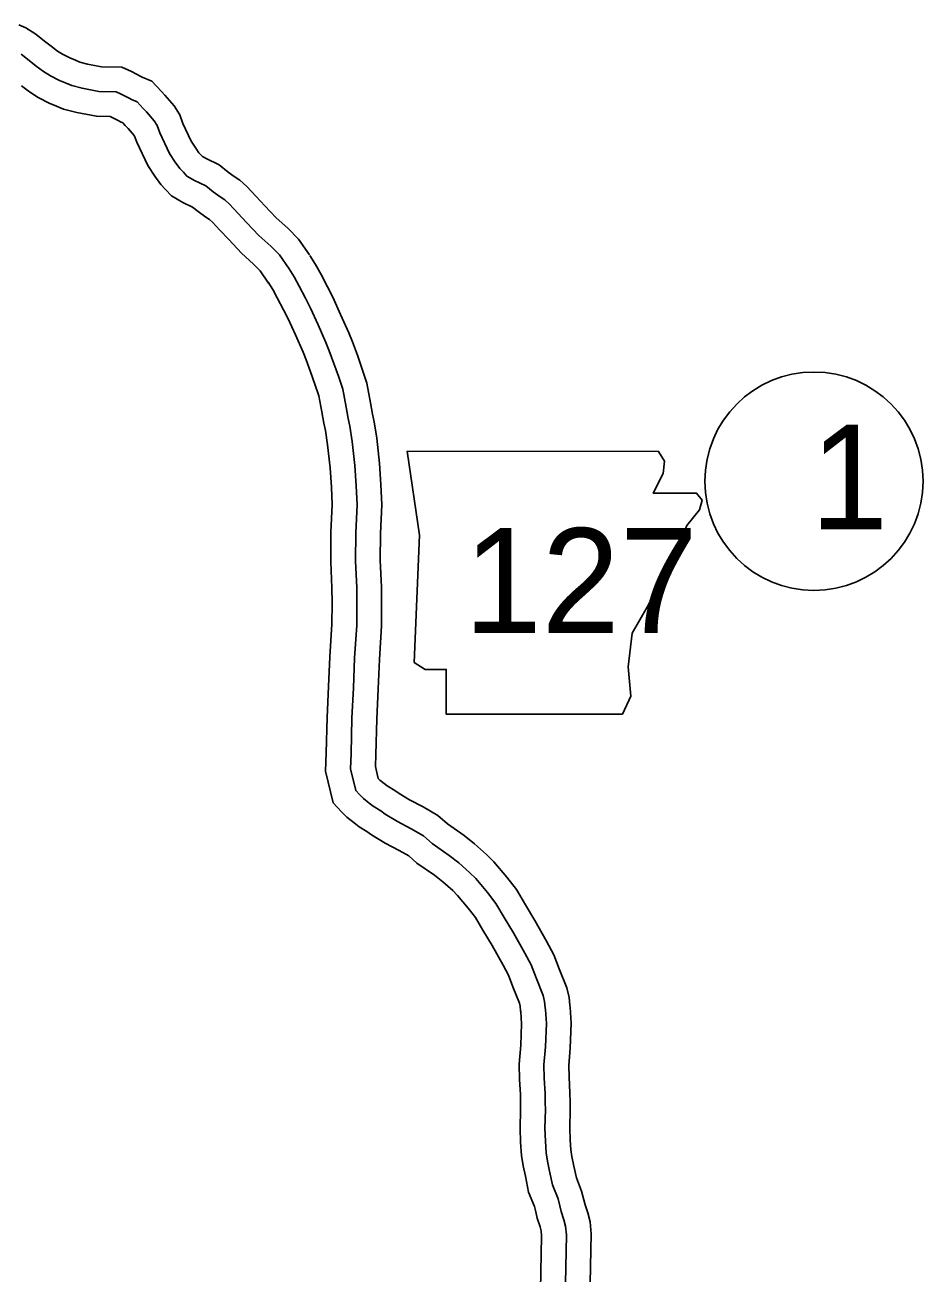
# Model space of a CAD drawing. Extents: x -83719 to 153526, y -11835 to 11446.
# Drawn here: x 9109.2 to 9290.3, y -831.4 to -579.8 of the extents above; entities that cross this region are included whole.
import ezdxf

# ---------------------------------------------------------------- set-up
doc = ezdxf.new("R2010")
doc.units = 0
for name, color, linetype in [('Level 11', 7, 'Continuous'), ('Level 21', 7, 'Continuous'), ('Level 27', 7, 'Continuous'), ('Level 59', 7, 'Continuous')]:
    doc.layers.add(name, color=color, linetype=linetype)

msp = doc.modelspace()

# ---------------------------------------------------------------- linework, layer by layer
at = {"layer": 'Level 11'}
for points in [[(9166.58, -626.16), (9164.4, -623.01), (9162.25, -620.83), (9159.89, -618.71), (9157.6, -616.28), (9155.85, -614.41), (9154, -612.38), (9152.55, -611.13), (9151.44, -610.39), (9150.23, -609.51), (9148.38, -608.03), (9145.78, -606.78), (9145.02, -606.34), (9144.77, -606.08), (9144.31, -605.6), (9143.66, -604.69), (9142.76, -603.3), (9141.05, -599.73), (9140.45, -597.97), (9139.32, -596.16), (9137.42, -593.98), (9136.75, -593.29), (9134.84, -591.17), (9132.86, -590.35), (9132.74, -590.29), (9130.74, -589.26), (9128.79, -588.33), (9124.67, -588.27), (9121.84, -587.72), (9120.29, -587.33), (9119.46, -586.97), (9118.28, -586.5), (9116.84, -585.75), (9115.8, -585.11), (9114.54, -584.15), (9113.15, -583.11), (9111.45, -581.71), (9109.43, -580.41), (9107.99, -579.85)], [(9158.37, -631.86), (9156.67, -629.42), (9155.34, -628.07), (9152.9, -625.87), (9150.31, -623.12), (9148.51, -621.2), (9147.02, -619.57), (9146.47, -619.09), (9145.7, -618.58), (9144.18, -617.47), (9143.03, -616.55), (9141.09, -615.62), (9138.78, -614.27), (9137.56, -613.01), (9136.61, -612.02), (9135.4, -610.33), (9134.02, -608.19), (9131.77, -603.5), (9131.35, -602.27), (9131.27, -602.14), (9130.03, -600.73), (9129.43, -600.1), (9128.94, -599.55), (9128.52, -599.38), (9128.04, -599.11), (9126.44, -598.29), (9123.64, -598.25), (9119.68, -597.49), (9117.04, -596.83), (9115.61, -596.2), (9114.11, -595.61), (9111.89, -594.44), (9110.13, -593.36), (9108.52, -592.13)], [(9222.8, -853.29), (9223.41, -823.52), (9223.17, -821.1), (9222.69, -819.28), (9222.18, -817.68), (9221.93, -816.64), (9221.47, -814.88), (9220.41, -812.21), (9219.92, -809.84), (9219.52, -807.9), (9219.28, -806.55), (9219.16, -804.58), (9219.09, -802.16), (9219.17, -798.49), (9219.13, -796.96), (9219.12, -795.08), (9218.94, -791.95), (9218.87, -789.57), (9219.17, -786.1), (9219.36, -781.02), (9219.16, -777.83), (9219.11, -777.42), (9218.94, -775.84), (9218.47, -773.95), (9216.95, -770.11), (9215.88, -767.25), (9214.41, -764.5), (9212.04, -760.33), (9210.14, -757.17), (9208.35, -754.12), (9206.38, -751.59), (9203.8, -748.52), (9202.3, -747.02), (9199.89, -744.92), (9197.77, -743.21), (9194.43, -740.89), (9192.5, -739.19), (9189.5, -737.46), (9186.77, -736.06), (9184.65, -734.77), (9183.78, -734.13), (9182.25, -733.18), (9181.68, -732.75), (9180.79, -732.04), (9180.48, -731.73), (9179.89, -729.29), (9179.99, -726.87), (9180.15, -719.78), (9180.46, -713.65), (9180.7, -707.75), (9181.14, -700.98), (9181.15, -696.33), (9181.14, -693.07), (9180.88, -687.82), (9180.92, -682.36), (9181.2, -676.55), (9181.01, -672.47), (9180.74, -668.23), (9180.16, -663.13), (9179.65, -659.86), (9179.34, -658.27), (9178.93, -655.99), (9178.18, -652.02), (9177.15, -649.01), (9176.25, -646.38), (9175.27, -643.74), (9174.53, -641.88), (9172.87, -638.21), (9171.31, -634.74), (9170.24, -632.64), (9168.94, -630.16), (9167.83, -628.11), (9166.69, -626.32)], [(9212.81, -853.09), (9213.4, -823.92), (9213.29, -822.87), (9213.09, -822.08), (9212.53, -820.36), (9212.23, -819.06), (9211.95, -818.02), (9210.79, -815.09), (9210.12, -811.85), (9209.7, -809.79), (9209.33, -807.75), (9209.17, -805.04), (9209.08, -802.19), (9209.17, -798.52), (9209.13, -797.12), (9209.12, -795.39), (9208.94, -792.38), (9208.85, -789.28), (9209.19, -785.48), (9209.35, -781.15), (9209.2, -778.73), (9209.17, -778.54), (9209.07, -777.59), (9208.93, -777.01), (9207.62, -773.71), (9206.74, -771.38), (9205.65, -769.33), (9203.4, -765.38), (9201.54, -762.28), (9200.05, -759.74), (9198.6, -757.88), (9196.44, -755.29), (9195.47, -754.33), (9193.47, -752.58), (9191.78, -751.23), (9188.25, -748.77), (9186.64, -747.35), (9184.71, -746.24), (9181.89, -744.79), (9179.08, -743.09), (9178.15, -742.41), (9176.6, -741.44), (9175.58, -740.67), (9174.13, -739.52), (9173.05, -738.45), (9171.36, -736.61), (9169.85, -730.28), (9169.99, -726.56), (9170.16, -719.42), (9170.47, -713.2), (9170.71, -707.22), (9171.14, -700.64), (9171.15, -696.34), (9171.14, -693.33), (9170.88, -688.03), (9170.92, -682.08), (9171.19, -676.54), (9171.02, -673.02), (9170.78, -669.11), (9170.25, -664.47), (9169.8, -661.61), (9169.51, -660.13), (9169.09, -657.8), (9168.48, -654.57), (9167.69, -652.24), (9166.83, -649.74), (9165.93, -647.32), (9165.32, -645.78), (9163.76, -642.32), (9162.3, -639.07), (9161.36, -637.24), (9160.11, -634.85), (9159.2, -633.17), (9158.26, -631.7)]]:
    msp.add_lwpolyline(points, dxfattribs=at)
at = {"layer": 'Level 21'}
msp.add_lwpolyline([(9186.28, -665.77), (9188.81, -682.69), (9187.69, -708.35), (9189.94, -709.76), (9194.17, -709.76), (9194.17, -718.78), (9229.7, -718.78), (9231.39, -715.12), (9230.83, -709.19), (9231.67, -702.43), (9234.77, -697.07), (9236.75, -693.12), (9239.57, -688.89), (9241.26, -684.38), (9242.67, -680.72), (9245.21, -677.61), (9245.77, -675.64), (9244.64, -674.23), (9235.9, -674.23), (9237.88, -670.28), (9238.16, -667.75), (9236.99, -665.8)], close=True, dxfattribs=at)
at = {"layer": 'Level 27'}
msp.add_circle((9268.3, -671.81), 22, dxfattribs=at)
at = {"layer": 'Level 59'}
for points in [[(9162.48, -629.01), (9160.53, -626.21), (9158.8, -624.45), (9156.39, -622.29), (9153.95, -619.7), (9152.18, -617.81), (9150.51, -615.98), (9149.51, -615.11), (9148.57, -614.48), (9147.2, -613.49), (9145.7, -612.29), (9143.43, -611.2), (9141.9, -610.31), (9141.17, -609.54), (9140.46, -608.81), (9139.53, -607.51), (9138.39, -605.75), (9136.41, -601.62), (9135.9, -600.12), (9135.3, -599.15), (9133.73, -597.36), (9133.09, -596.69), (9131.89, -595.36), (9130.69, -594.87), (9130.39, -594.7), (9128.52, -593.74), (9127.62, -593.31), (9124.16, -593.26), (9120.76, -592.6), (9118.66, -592.08), (9117.53, -591.58), (9116.2, -591.06), (9114.36, -590.09), (9112.96, -589.23), (9111.53, -588.14), (9110.06, -587.04), (9108.49, -585.75)], [(9217.81, -853.19), (9218.41, -823.72), (9218.23, -821.98), (9217.89, -820.68), (9217.35, -819.02), (9217.08, -817.85), (9216.71, -816.45), (9215.6, -813.65), (9215.02, -810.85), (9214.61, -808.85), (9214.31, -807.15), (9214.16, -804.81), (9214.08, -802.18), (9214.17, -798.5), (9214.13, -797.04), (9214.12, -795.23), (9213.94, -792.16), (9213.86, -789.43), (9214.18, -785.79), (9214.36, -781.08), (9214.18, -778.28), (9214.14, -777.98), (9214, -776.71), (9213.7, -775.48), (9212.29, -771.91), (9211.31, -769.31), (9210.03, -766.92), (9207.72, -762.85), (9205.84, -759.72), (9204.2, -756.93), (9202.49, -754.73), (9200.12, -751.91), (9198.88, -750.68), (9196.68, -748.75), (9194.78, -747.22), (9191.34, -744.83), (9189.57, -743.27), (9187.1, -741.85), (9184.33, -740.42), (9181.86, -738.93), (9180.96, -738.27), (9179.43, -737.31), (9178.63, -736.71), (9177.46, -735.78), (9176.66, -734.98), (9175.92, -734.18), (9174.87, -729.78), (9174.99, -726.71), (9175.16, -719.6), (9175.46, -713.43), (9175.7, -707.49), (9176.14, -700.81), (9176.15, -696.34), (9176.14, -693.2), (9175.88, -687.93), (9175.92, -682.22), (9176.2, -676.54), (9176.01, -672.74), (9175.76, -668.67), (9175.21, -663.8), (9174.73, -660.73), (9174.42, -659.2), (9174.01, -656.9), (9173.33, -653.29), (9172.42, -650.63), (9171.54, -648.06), (9170.6, -645.53), (9169.93, -643.83), (9168.32, -640.27), (9166.8, -636.9), (9165.8, -634.94), (9164.52, -632.51), (9163.52, -630.64), (9162.48, -629.01)]]:
    msp.add_lwpolyline(points, dxfattribs=at)

# ---------------------------------------------------------------- texts
at = {"layer": 'Level 21'}
msp.add_text('127', height=21.12, dxfattribs=at).set_placement((9197.73, -702.39))
at = {"layer": 'Level 27'}
msp.add_text('1', height=21.12, dxfattribs=at).set_placement((9267.59, -681.53))

doc.saveas('drawing.dxf')
